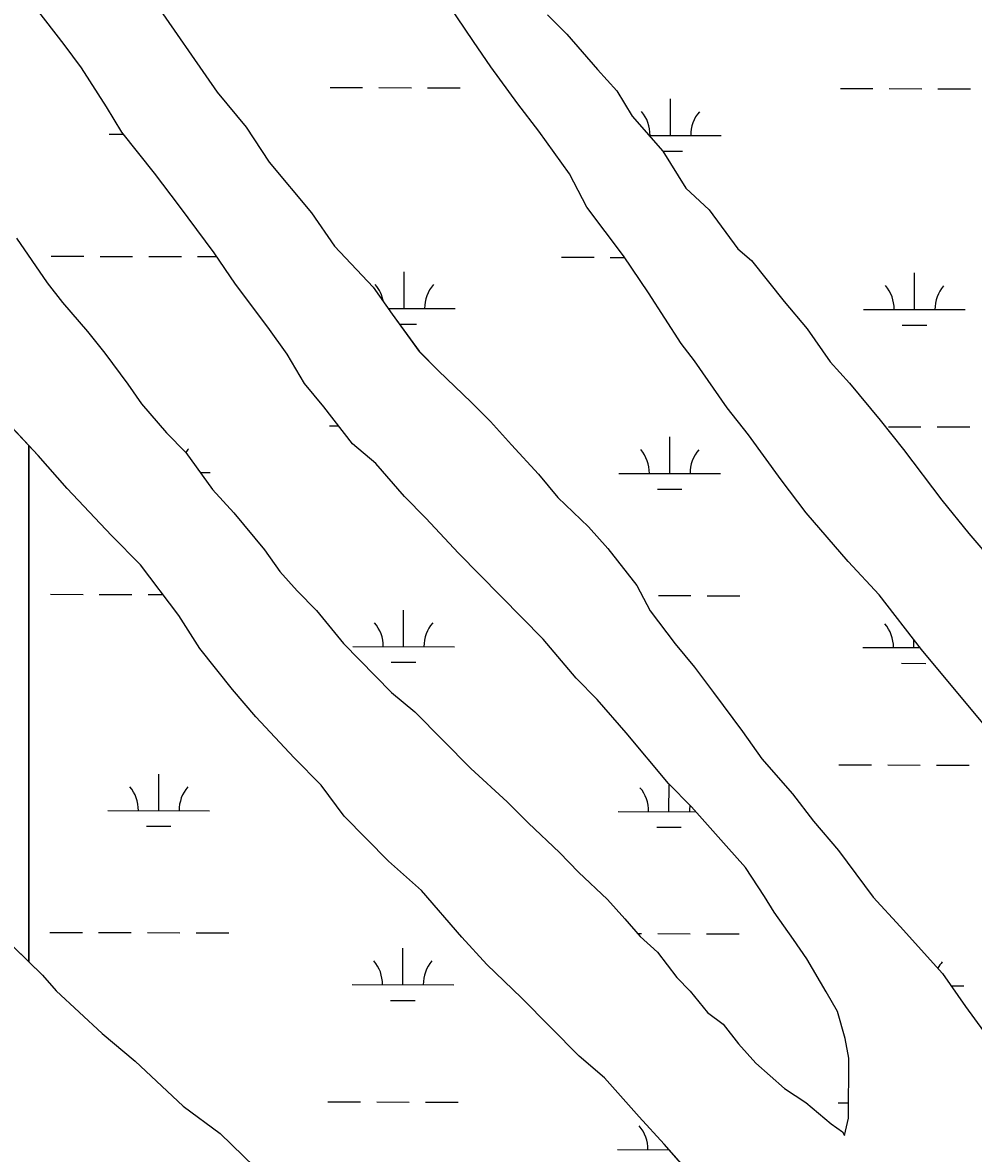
# Model space of a CAD drawing. Extents: x 3187622 to 3225504, y 800805 to 826213.
# Drawn here: x 3214996 to 3215931, y 822008 to 823120 of the extents above; entities that cross this region are included whole.
import ezdxf

# ---------------------------------------------------------------- set-up
doc = ezdxf.new("R2010")
doc.units = 0
doc.layers.add('V-SITE-VEGE', color=7, linetype='Continuous')
doc.layers.add('V-WETL-SWMP', color=7, linetype='Continuous')

msp = doc.modelspace()

# ---------------------------------------------------------------- linework, layer by layer
at = {"layer": 'V-SITE-VEGE'}
for p, q in [((3215092.9, 823187.9), (3215187.3, 823051.8)), ((3215036.9, 823098.6), (3215008.6, 823135)), ((3215439.5, 823101.6), (3215414.9, 823138.1)), ((3215512.2, 823127.9), (3215531.1, 823108.7)), ((3215054, 823075.6), (3215036.9, 823098.6)), ((3215456.5, 823076.7), (3215439.5, 823101.6)), ((3215531.1, 823108.7), (3215561.4, 823074.1)), ((3215483, 823040.3), (3215456.5, 823076.7)), ((3215078.5, 823037.3), (3215054, 823075.6)), ((3215561.4, 823074.1), (3215580.4, 823053)), ((3215187.3, 823051.8), (3215215.7, 823017.3)), ((3215580.4, 823053), (3215595.5, 823028.1)), ((3215093.6, 823012.4), (3215078.5, 823037.3)), ((3215503.8, 823013.5), (3215483, 823040.3)), ((3215595.5, 823028.1), (3215625.8, 822993.6)), ((3215125.8, 822972.1), (3215093.6, 823012.4)), ((3215215.7, 823017.3), (3215238.4, 822982.8)), ((3215534, 822971.3), (3215503.8, 823013.5)), ((3215625.8, 822993.6), (3215648.4, 822957.2)), ((3215238.4, 822982.8), (3215280, 822932.9)), ((3215150.3, 822939.5), (3215125.8, 822972.1)), ((3215551, 822938.7), (3215534, 822971.3)), ((3215648.4, 822957.2), (3215671.2, 822936)), ((3215184.4, 822893.5), (3215150.3, 822939.5)), ((3215280, 822932.9), (3215302.7, 822900.3)), ((3215586.9, 822890.8), (3215551, 822938.7)), ((3215671.2, 822936), (3215699.5, 822897.7)), ((3214989.9, 822908.1), (3215020.1, 822864)), ((3215302.7, 822900.3), (3215340.6, 822860)), ((3215699.5, 822897.7), (3215712.8, 822886.2)), ((3215205.2, 822862.8), (3215184.4, 822893.5)), ((3215611.5, 822854.4), (3215586.9, 822890.8)), ((3215712.8, 822886.2), (3215745, 822845.9)), ((3215020.1, 822864), (3215035.3, 822844.9)), ((3215237.3, 822820.6), (3215205.2, 822862.8)), ((3215340.6, 822860), (3215359.5, 822833.2)), ((3215643.6, 822804.6), (3215611.5, 822854.4)), ((3215035.3, 822844.9), (3215059.9, 822816.1)), ((3215745, 822845.9), (3215767.7, 822819)), ((3215359.5, 822833.2), (3215386, 822796.7)), ((3215256.2, 822793.8), (3215237.3, 822820.6)), ((3215059.9, 822816.1), (3215076.9, 822795)), ((3215767.7, 822819), (3215790.4, 822786.4)), ((3215656.8, 822787.3), (3215643.6, 822804.6)), ((3215076.9, 822795), (3215099.6, 822764.3)), ((3215273.2, 822765.1), (3215256.2, 822793.8)), ((3215386, 822796.7), (3215404.9, 822777.5)), ((3215688.9, 822741.3), (3215656.8, 822787.3)), ((3215790.4, 822786.4), (3215809.3, 822765.3)), ((3215404.9, 822777.5), (3215437.1, 822746.8)), ((3215099.6, 822764.3), (3215112.8, 822745.1)), ((3215292.1, 822742), (3215273.2, 822765.1)), ((3215809.3, 822765.3), (3215839.6, 822728.9)), ((3215112.8, 822745.1), (3215137.4, 822716.4)), ((3215320.5, 822705.6), (3215292.1, 822742)), ((3215437.1, 822746.8), (3215456.1, 822727.6)), ((3215011.4, 822694.3), (3214967.8, 822740.4)), ((3215709.8, 822714.5), (3215688.9, 822741.3)), ((3215456.1, 822727.6), (3215476.9, 822704.6)), ((3215839.6, 822728.9), (3215862.3, 822700.1)), ((3215137.4, 822716.4), (3215156.4, 822697.2)), ((3215741.9, 822670.4), (3215709.8, 822714.5)), ((3215343.3, 822686.4), (3215320.5, 822705.6)), ((3215476.9, 822704.6), (3215503.5, 822675.8)), ((3215862.3, 822700.1), (3215900.1, 822650.2)), ((3215039.8, 822661.7), (3215011.4, 822694.3)), ((3215156.4, 822697.2), (3215182.8, 822660.7)), ((3215371.7, 822653.8), (3215343.3, 822686.4)), ((3215503.5, 822675.8), (3215522.4, 822652.8)), ((3215766.5, 822637.8), (3215741.9, 822670.4)), ((3215083.3, 822615.6), (3215039.8, 822661.7)), ((3215182.8, 822660.7), (3215203.7, 822637.7)), ((3215392.5, 822632.6), (3215371.7, 822653.8)), ((3215522.4, 822652.8), (3215552.7, 822623.9)), ((3215900.1, 822650.2), (3215926.6, 822617.6)), ((3215203.7, 822637.7), (3215234, 822601.3)), ((3215424.7, 822598.1), (3215392.5, 822632.6)), ((3215808.1, 822589.8), (3215766.5, 822637.8)), ((3215552.7, 822623.9), (3215571.6, 822602.8)), ((3215111.8, 822586.8), (3215083.3, 822615.6)), ((3215926.6, 822617.6), (3215962.6, 822575.4)), ((3215234, 822601.3), (3215249.1, 822580.2)), ((3215508.1, 822513.6), (3215424.7, 822598.1)), ((3215571.6, 822602.8), (3215600, 822566.4)), ((3215149.6, 822536.9), (3215111.8, 822586.8)), ((3215838.4, 822557.2), (3215808.1, 822589.8)), ((3215249.1, 822580.2), (3215266.1, 822561)), ((3215600, 822566.4), (3215613.2, 822541.5)), ((3215266.1, 822561), (3215285.1, 822541.8)), ((3215880.1, 822503.5), (3215838.4, 822557.2)), ((3215285.1, 822541.8), (3215311.6, 822509.2)), ((3215170.4, 822504.4), (3215149.6, 822536.9)), ((3215613.2, 822541.5), (3215637.8, 822508.9)), ((3215311.6, 822509.2), (3215358.9, 822461.2)), ((3215540.3, 822475.2), (3215508.1, 822513.6)), ((3215637.8, 822508.9), (3215656.7, 822485.9)), ((3215202.5, 822464.1), (3215170.4, 822504.4)), ((3215950.1, 822419.1), (3215880.1, 822503.5)), ((3215561.1, 822454.1), (3215540.3, 822475.2)), ((3215656.7, 822485.9), (3215675.6, 822461)), ((3215225.2, 822437.2), (3215202.5, 822464.1)), ((3215358.9, 822461.2), (3215381.7, 822441.9)), ((3215589.5, 822421.5), (3215561.1, 822454.1)), ((3215675.6, 822461), (3215704, 822422.6)), ((3215381.7, 822441.9), (3215436.7, 822386.2)), ((3215263.1, 822396.9), (3215225.2, 822437.2)), ((3215631.2, 822371.6), (3215589.5, 822421.5)), ((3215704, 822422.6), (3215722.9, 822395.8)), ((3215289.7, 822370), (3215263.1, 822396.9)), ((3215436.7, 822386.2), (3215472.7, 822353.6)), ((3215722.9, 822395.8), (3215753.2, 822361.2)), ((3215312.3, 822339.4), (3215289.7, 822370)), ((3215653.9, 822348.5), (3215631.2, 822371.6)), ((3215472.7, 822353.6), (3215493.5, 822332.4)), ((3215753.2, 822361.2), (3215774, 822334.4)), ((3215688, 822310.2), (3215653.9, 822348.5)), ((3215355.9, 822295.2), (3215312.3, 822339.4)), ((3215493.5, 822332.4), (3215523.9, 822303.6)), ((3215774, 822334.4), (3215798.6, 822305.6)), ((3215706.9, 822289), (3215688, 822310.2)), ((3215523.9, 822303.6), (3215542.8, 822284.4)), ((3215798.6, 822305.6), (3215832.6, 822259.6)), ((3215388.2, 822266.4), (3215355.9, 822295.2)), ((3215725.8, 822260.3), (3215706.9, 822289)), ((3215542.8, 822284.4), (3215571.3, 822257.5)), ((3215427.9, 822220.3), (3215388.2, 822266.4)), ((3215571.3, 822257.5), (3215588.3, 822238.3)), ((3215735.3, 822245), (3215725.8, 822260.3)), ((3215832.6, 822259.6), (3215859.2, 822230.8)), ((3215754.2, 822218.1), (3215735.3, 822245)), ((3215588.3, 822238.3), (3215603.5, 822221)), ((3215859.2, 822230.8), (3215900.8, 822184.7)), ((3214972, 822225.2), (3215015.6, 822183)), ((3215452.6, 822193.4), (3215427.9, 822220.3)), ((3215603.5, 822221), (3215620.5, 822205.7)), ((3215767.4, 822199), (3215754.2, 822218.1)), ((3215620.5, 822205.7), (3215639.4, 822180.7)), ((3215786.2, 822166.4), (3215767.4, 822199)), ((3215486.7, 822160.8), (3215452.6, 822193.4)), ((3215015.6, 822183), (3215028.8, 822167.6)), ((3215639.4, 822180.7), (3215652.7, 822167.3)), ((3215900.8, 822184.7), (3215923.5, 822152.1)), ((3215028.8, 822167.6), (3215074.3, 822125.4)), ((3215652.7, 822167.3), (3215669.7, 822146.2)), ((3215797.6, 822147.3), (3215786.2, 822166.4)), ((3215543.5, 822103.2), (3215486.7, 822160.8)), ((3215669.7, 822146.2), (3215684.9, 822134.7)), ((3215805, 822120.5), (3215797.6, 822147.3)), ((3215923.5, 822152.1), (3215959.4, 822102.3)), ((3215684.9, 822134.7), (3215700.1, 822115.5)), ((3215074.3, 822125.4), (3215106.6, 822098.4)), ((3215808.7, 822101.4), (3215805, 822120.5)), ((3215700.1, 822115.5), (3215717.1, 822096.3)), ((3215106.6, 822098.4), (3215154, 822054.2)), ((3215568.2, 822082), (3215543.5, 822103.2)), ((3215808.3, 822042.3), (3215808.7, 822101.4)), ((3215717.1, 822096.3), (3215745.5, 822071.3)), ((3215602.3, 822043.6), (3215568.2, 822082)), ((3215745.5, 822071.3), (3215766.4, 822057.8)), ((3215154, 822054.2), (3215190.1, 822027.3)), ((3215766.4, 822057.8), (3215791.1, 822036.6)), ((3215626.9, 822016.8), (3215602.3, 822043.6)), ((3215804.4, 822025.1), (3215808.3, 822042.3)), ((3215791.1, 822036.6), (3215802.5, 822028.9)), ((3215190.1, 822027.3), (3215235.6, 821983.1)), ((3215802.5, 822028.9), (3215804.4, 822025.1)), ((3215659.1, 821980.3), (3215626.9, 822016.8))]:
    msp.add_line(p, q, dxfattribs=at)
at = {"layer": 'V-WETL-SWMP'}
for p, q in [((3215092.9, 823187.9), (3215187.4, 823051.8)), ((3215439.5, 823101.6), (3215415, 823138.1)), ((3215512.2, 823127.9), (3215531.1, 823108.7)), ((3215456.5, 823076.7), (3215439.5, 823101.6)), ((3215531.1, 823108.7), (3215561.4, 823074.1)), ((3215483, 823040.3), (3215456.5, 823076.7)), ((3215561.4, 823074.1), (3215580.4, 823053)), ((3215298.4, 823056.3), (3215330.3, 823056.2)), ((3215346.3, 823056.2), (3215378.3, 823056.1)), ((3215394.3, 823056.1), (3215426.3, 823056)), ((3215800.3, 823055.3), (3215832.3, 823055.2)), ((3215848.3, 823055.2), (3215880.3, 823055.1)), ((3215896.3, 823055.1), (3215928.3, 823055)), ((3215187.4, 823051.8), (3215215.7, 823017.3)), ((3215580.4, 823053), (3215595.5, 823028.1)), ((3215633.1, 823009.2), (3215633.2, 823045.2)), ((3215503.8, 823013.5), (3215483, 823040.3)), ((3215595.5, 823028.1), (3215625.8, 822993.6)), ((3215081.2, 823010.3), (3215095.3, 823010.3)), ((3215215.7, 823017.3), (3215238.4, 822982.8)), ((3215534, 822971.3), (3215503.8, 823013.5)), ((3215612, 823009.2), (3215683.1, 823009.1)), ((3215625.6, 822993.8), (3215645.1, 822993.7)), ((3215625.8, 822993.6), (3215648.4, 822957.2)), ((3215238.4, 822982.8), (3215280, 822932.9)), ((3215551, 822938.7), (3215534, 822971.3)), ((3215648.4, 822957.2), (3215671.2, 822936)), ((3215280, 822932.9), (3215302.7, 822900.3)), ((3215586.9, 822890.8), (3215551, 822938.7)), ((3215671.2, 822936), (3215699.5, 822897.7)), ((3215302.7, 822900.3), (3215340.6, 822860)), ((3215699.5, 822897.7), (3215712.8, 822886.2)), ((3215024.1, 822890.3), (3215056.1, 822890.3)), ((3215072.1, 822890.2), (3215104.1, 822890.2)), ((3215120.1, 822890.1), (3215152.1, 822890.1)), ((3215168.1, 822890), (3215186.7, 822890)), ((3215526, 822889.3), (3215558, 822889.3)), ((3215574, 822889.2), (3215588, 822889.2)), ((3215611.5, 822854.4), (3215586.9, 822890.8)), ((3215712.8, 822886.2), (3215745, 822845.9)), ((3215371.3, 822838.9), (3215371.4, 822874.9)), ((3215873.2, 822837.9), (3215873.3, 822873.9)), ((3215340.6, 822860), (3215359.5, 822833.2)), ((3215643.6, 822804.6), (3215611.5, 822854.4)), ((3215745, 822845.9), (3215767.7, 822819)), ((3215355.5, 822838.9), (3215421.3, 822838.8)), ((3215359.5, 822833.2), (3215386, 822796.8)), ((3215823.2, 822838), (3215923.2, 822837.8)), ((3215366.6, 822823.5), (3215383.3, 822823.4)), ((3215861.2, 822822.5), (3215885.2, 822822.4)), ((3215767.7, 822819), (3215790.4, 822786.4)), ((3215656.8, 822787.3), (3215643.6, 822804.6)), ((3215386, 822796.8), (3215404.9, 822777.5)), ((3215689, 822741.3), (3215656.8, 822787.3)), ((3215790.4, 822786.4), (3215809.3, 822765.3)), ((3215404.9, 822777.5), (3215437.2, 822746.8)), ((3215809.3, 822765.3), (3215839.6, 822728.9)), ((3215437.2, 822746.8), (3215456.1, 822727.6)), ((3215709.8, 822714.5), (3215689, 822741.3)), ((3215297.7, 822723.6), (3215306.5, 822723.6)), ((3215456.1, 822727.6), (3215476.9, 822704.6)), ((3215839.6, 822728.9), (3215862.3, 822700.1)), ((3215847.6, 822722.5), (3215879.6, 822722.4)), ((3215895.6, 822722.4), (3215927.6, 822722.3)), ((3215632.4, 822676.5), (3215632.5, 822712.5)), ((3215741.9, 822670.4), (3215709.8, 822714.5)), ((3215476.9, 822704.6), (3215503.5, 822675.8)), ((3215862.3, 822700.1), (3215900.1, 822650.2)), ((3215170.7, 822677.4), (3215180.5, 822677.4)), ((3215503.5, 822675.8), (3215522.4, 822652.8)), ((3215582.4, 822676.6), (3215682.4, 822676.4)), ((3215766.5, 822637.8), (3215741.9, 822670.4)), ((3215620.4, 822661.1), (3215644.4, 822661)), ((3215522.4, 822652.8), (3215552.7, 822623.9)), ((3215900.1, 822650.2), (3215926.6, 822617.6)), ((3215808.1, 822589.8), (3215766.5, 822637.8)), ((3215552.7, 822623.9), (3215571.7, 822602.8)), ((3215926.6, 822617.6), (3215962.6, 822575.4)), ((3215571.7, 822602.8), (3215600, 822566.4)), ((3215838.4, 822557.2), (3215808.1, 822589.8)), ((3215600, 822566.4), (3215613.2, 822541.5)), ((3215023.4, 822557.7), (3215055.4, 822557.6)), ((3215071.4, 822557.6), (3215103.4, 822557.5)), ((3215119.4, 822557.5), (3215134, 822557.4)), ((3215605.3, 822556.5), (3215605.3, 822556.5)), ((3215621.3, 822556.4), (3215653.3, 822556.4)), ((3215669.3, 822556.3), (3215701.3, 822556.3)), ((3215880.1, 822503.5), (3215838.4, 822557.2)), ((3215370.6, 822506.2), (3215370.7, 822542.2)), ((3215613.2, 822541.5), (3215637.8, 822508.9)), ((3215637.8, 822508.9), (3215656.7, 822485.9)), ((3215872.5, 822505.2), (3215872.6, 822513.2)), ((3215320.6, 822506.3), (3215420.6, 822506.1)), ((3215822.5, 822505.3), (3215878.7, 822505.2)), ((3215950.1, 822419.1), (3215880.1, 822503.5)), ((3215358.6, 822490.8), (3215382.6, 822490.8)), ((3215860.5, 822489.8), (3215884.5, 822489.7)), ((3215656.7, 822485.9), (3215675.6, 822461)), ((3215675.6, 822461), (3215704, 822422.6)), ((3215704, 822422.6), (3215722.9, 822395.8)), ((3215722.9, 822395.8), (3215753.2, 822361.2)), ((3215798.9, 822389.9), (3215830.9, 822389.8)), ((3215846.9, 822389.8), (3215878.9, 822389.7)), ((3215894.9, 822389.7), (3215926.9, 822389.7)), ((3215129.8, 822344.8), (3215129.9, 822380.8)), ((3215631.7, 822343.8), (3215631.8, 822370.9)), ((3215753.2, 822361.2), (3215774, 822334.4)), ((3215079.8, 822344.9), (3215179.8, 822344.7)), ((3215581.7, 822343.9), (3215658.1, 822343.8)), ((3215774, 822334.4), (3215798.6, 822305.6)), ((3215117.8, 822329.4), (3215141.8, 822329.4)), ((3215619.7, 822328.4), (3215643.7, 822328.4)), ((3215798.6, 822305.6), (3215832.7, 822259.6)), ((3215832.7, 822259.6), (3215859.2, 822230.8)), ((3215859.2, 822230.8), (3215900.8, 822184.7)), ((3215022.7, 822225), (3215054.7, 822224.9)), ((3215070.7, 822224.9), (3215102.7, 822224.8)), ((3215118.7, 822224.8), (3215150.7, 822224.7)), ((3215166.7, 822224.7), (3215198.7, 822224.6)), ((3215601, 822223.8), (3215604.7, 822223.8)), ((3215620.7, 822223.8), (3215652.7, 822223.7)), ((3215668.7, 822223.7), (3215700.7, 822223.6)), ((3215370, 822173.5), (3215370, 822209.5)), ((3215900.8, 822184.7), (3215923.5, 822152.1)), ((3215320, 822173.6), (3215420, 822173.4)), ((3215909.4, 822172.4), (3215921.9, 822172.4)), ((3215357.9, 822158.1), (3215381.9, 822158.1)), ((3215923.5, 822152.1), (3215959.4, 822102.3)), ((3215296.3, 822058.3), (3215328.3, 822058.2)), ((3215344.3, 822058.2), (3215376.3, 822058.1)), ((3215392.3, 822058.1), (3215424.3, 822058)), ((3215798.2, 822057.2), (3215808.4, 822057.2)), ((3215581.1, 822011.3), (3215631.8, 822011.1)), ((3215631.1, 822011.1), (3215631.1, 822012))]:
    msp.add_line(p, q, dxfattribs=at)
for points in [[(3214989.9, 822908.1), (3215020.1, 822864), (3215035.3, 822844.9), (3215059.9, 822816.1), (3215076.9, 822795), (3215099.6, 822764.3), (3215112.8, 822745.1), (3215137.4, 822716.4), (3215156.4, 822697.2), (3215182.8, 822660.7), (3215203.7, 822637.7), (3215234, 822601.3), (3215249.1, 822580.2), (3215266.1, 822561), (3215285.1, 822541.8), (3215311.6, 822509.2), (3215358.9, 822461.2), (3215381.7, 822441.9), (3215436.7, 822386.2), (3215472.7, 822353.6), (3215493.5, 822332.4), (3215523.9, 822303.6), (3215542.8, 822284.4), (3215571.3, 822257.5), (3215588.3, 822238.3), (3215603.5, 822221), (3215620.5, 822205.7), (3215639.4, 822180.7), (3215652.7, 822167.3), (3215669.7, 822146.2), (3215684.9, 822134.7), (3215700.1, 822115.5), (3215717.1, 822096.3), (3215745.5, 822071.3), (3215766.4, 822057.8), (3215791.1, 822036.7), (3215802.5, 822028.9), (3215804.4, 822025.1), (3215808.3, 822042.3), (3215808.7, 822101.4), (3215805, 822120.5), (3215797.6, 822147.3), (3215786.2, 822166.4), (3215767.4, 822199), (3215754.2, 822218.1), (3215735.3, 822245), (3215725.8, 822260.3), (3215706.9, 822289), (3215688, 822310.2), (3215653.9, 822348.5), (3215631.2, 822371.6), (3215589.5, 822421.5), (3215561.1, 822454.1), (3215540.3, 822475.2), (3215508.1, 822513.6), (3215424.7, 822598.1), (3215392.5, 822632.6), (3215371.7, 822653.8), (3215343.3, 822686.4), (3215320.5, 822705.6), (3215292.1, 822742), (3215273.2, 822765.1), (3215256.2, 822793.8), (3215237.3, 822820.6), (3215205.2, 822862.8), (3215184.4, 822893.5), (3215150.4, 822939.5), (3215125.8, 822972.1), (3215093.6, 823012.4), (3215078.5, 823037.3), (3215054, 823075.6), (3215036.9, 823098.6), (3215008.6, 823135)], [(3214972, 822225.2), (3215002, 822196.1), (3215002, 822704.2), (3214967.8, 822740.4)], [(3215002, 822704.2), (3215002, 822196.1), (3215015.6, 822183), (3215028.8, 822167.6), (3215074.3, 822125.4), (3215106.6, 822098.4), (3215154, 822054.2), (3215190.1, 822027.3), (3215235.6, 821983.1)], [(3215626.9, 822016.8), (3215602.3, 822043.6), (3215568.2, 822082), (3215543.5, 822103.2), (3215486.7, 822160.8), (3215452.6, 822193.4), (3215427.9, 822220.3), (3215388.2, 822266.4), (3215355.9, 822295.2), (3215312.3, 822339.4), (3215289.7, 822370), (3215263.1, 822396.9), (3215225.2, 822437.2), (3215202.5, 822464.1), (3215170.4, 822504.4), (3215149.6, 822536.9), (3215111.8, 822586.8), (3215083.3, 822615.6), (3215039.8, 822661.7), (3215011.4, 822694.3), (3215002, 822704.2)], [(3215659.1, 821980.3), (3215626.9, 822016.8)]]:
    msp.add_lwpolyline(points, dxfattribs=at)
for centre, start, end in [((3215577.9, 823009.8), 359.1115, 40.6551), ((3215688.3, 823009.5), 139.1115, 180.6551), ((3215316.1, 822839.5), 9.9271, 40.6551), ((3215426.6, 822839.3), 139.1115, 180.6551), ((3215818, 822838.5), 359.1115, 40.6551), ((3215928.5, 822838.2), 139.1115, 180.6551), ((3215185.8, 822677.9), 139.1115, 146.7013), ((3215577.2, 822677.1), 359.1115, 40.6551), ((3215687.7, 822676.9), 139.1115, 180.6551), ((3215315.4, 822506.8), 359.1115, 40.6551), ((3215425.9, 822506.6), 139.1115, 180.6551), ((3215817.3, 822505.8), 359.1115, 40.6551), ((3215074.6, 822345.4), 359.1115, 40.6551), ((3215185.1, 822345.2), 139.1115, 180.6551), ((3215576.5, 822344.4), 359.1115, 40.6551), ((3215687, 822344.2), 170.1695, 180.6551), ((3215314.7, 822174.1), 359.1115, 40.6551), ((3215425.2, 822173.9), 139.1115, 180.6551), ((3215927.1, 822172.9), 139.1115, 151.2334), ((3215575.8, 822011.7), 359.1115, 40.6551)]:
    msp.add_arc(centre, 35.2, start, end, dxfattribs=at)

doc.saveas('drawing.dxf')
